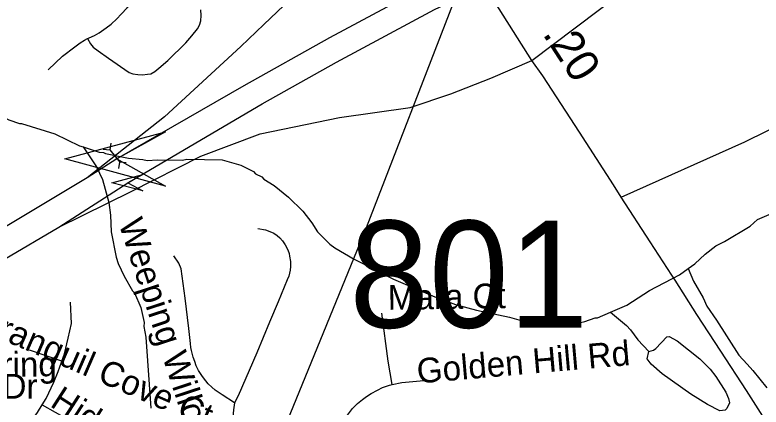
# Model space of a CAD drawing. Extents: x 1383679 to 1536984, y 460658 to 651027.
# Drawn here: x 1487074 to 1489932, y 494961 to 496464 of the extents above; entities that cross this region are included whole.
import ezdxf

# ---------------------------------------------------------------- set-up
doc = ezdxf.new("R2010")
doc.units = 0
for name, color, linetype in [('Exist Hydrographic Misc Water Feature', 7, 'Continuous'), ('Exist Road Non-System Type 51', 7, 'Continuous'), ('Exist Road Non-System Type 51 Label', 7, 'Continuous'), ('Exist Road Primary Interstate Divided Center Attributed', 7, 'Continuous'), ('Exist Road Primary Interstate Ramp 1 Lane Attributed', 7, 'Continuous'), ('Exist Road Primary Interstate Structure Ovrhead Sign Attributed CELL', 7, 'Continuous'), ('Exist Road Secondary Mileage Hundredths English Label', 7, 'Continuous'), ('Exist Road Secondary Structure Culvert Attributed CELL', 7, 'Continuous'), ('Exist Road Secondary Structure Culvert CELL', 7, 'Continuous'), ('Exist Road Secondary Structure Standard Bridge Number Label', 7, 'Continuous'), ('Exist Road Secondary Type 51 Attributed', 7, 'Continuous'), ('Exist Utilities Electrical Transmission Line', 7, 'Continuous')]:
    doc.layers.add(name, color=color, linetype=linetype)

msp = doc.modelspace()

# ---------------------------------------------------------------- linework, layer by layer
at = {"layer": 'Exist Hydrographic Misc Water Feature'}
for points in [[(1486859, 496411), (1486864.6, 496363.7), (1486918.9, 496170.6), (1486926.6, 496154.5), (1486944.2, 496130.2), (1486967.7, 496107.7), (1486985.4, 496093.3), (1487050.8, 496062.1), (1487090.6, 496047.3), (1487098.6, 496047.1), (1487225.8, 496008.6), (1487321, 495962.7), (1487335.4, 495958.4)], [(1487335.4, 495958.4), (1487396.4, 495937.2), (1487412.4, 495936.9), (1487420.4, 495932.8), (1487508.1, 495915), (1487564, 495909.9), (1487579.9, 495905.6), (1487620, 495908.8), (1487715.9, 495906.9), (1487732, 495910.6), (1487868, 495907.9), (1487939.5, 495888.5), (1487987.1, 495863.6), (1487995, 495855.4), (1488018.7, 495842.9), (1488026.6, 495834.8), (1488066, 495810), (1488121.2, 495764.9), (1488176.3, 495711.8), (1488211.3, 495667.1), (1488232.8, 495632.7), (1488279.8, 495585.8), (1488299.5, 495571.4), (1488372.7, 495527.9), (1488523.2, 495450.9), (1488681.9, 495383.8), (1488761.4, 495354.3), (1488841, 495332.7), (1488968.5, 495306.2), (1489040, 495284.8), (1489080, 495280), (1489087.9, 495275.8), (1489111.9, 495275.3), (1489119.8, 495271.2), (1489191.9, 495273.8), (1489256.2, 495288.5), (1489296.5, 495303.7), (1489304.5, 495303.5), (1489354.5, 495324.7)], [(1487335.4, 495958.4), (1487385.4, 495881.5), (1487408.5, 495833), (1487432.8, 495744.5), (1487439.9, 495696.4), (1487442.7, 495632.3), (1487460.8, 495536), (1487468.4, 495511.8), (1487491.5, 495463.4), (1487524.4, 495406.7), (1487532.2, 495398.6), (1487555.2, 495342.1), (1487568.1, 495285.9), (1487567.8, 495269.9), (1487574.9, 495229.7), (1487593.8, 494957.4)], [(1489652.7, 495491.6), (1489678.4, 495510.2), (1489717.1, 495547.4), (1489757.7, 495578.5), (1489792.1, 495595.9), (1489889.2, 495653.9), (1489917.7, 495679.4), (1489972.1, 495702.3), (1490028.6, 495730.8), (1490032.6, 495729.1), (1490089.6, 495784), (1490154.3, 495816.7), (1490234.8, 495879.5)], [(1489354.5, 495324.7), (1489417.3, 495351.3), (1489504.5, 495407.6), (1489619.6, 495467.3), (1489652.7, 495491.6)], [(1489652.7, 495491.6), (1489673.1, 495444.2), (1489709.9, 495379.5), (1489723.3, 495347.2), (1489760.3, 495294.5), (1489846.5, 495160.6), (1489878.1, 495125.7), (1489900.6, 495101.7), (1489953.3, 495034.7)], [(1489354.5, 495324.7), (1489415.9, 495273.3), (1489431.6, 495257), (1489458.9, 495218.5), (1489502, 495173.6)], [(1489502, 495173.6), (1489520.1, 495179.3), (1489528.2, 495185.1), (1489571, 495230.3), (1489579.1, 495232.1), (1489610.8, 495215.5), (1489697.4, 495145.8), (1489736.7, 495107), (1489758.1, 495078.6), (1489797, 495017.8), (1489806.5, 494993.6), (1489810.2, 494977.5), (1489799.9, 494955.7), (1489793.7, 494949.9), (1489773.6, 494946.3), (1489726.1, 494971.2), (1489662.9, 495010.4), (1489552.4, 495088.6), (1489511, 495125.5), (1489495.5, 495145.8), (1489502, 495173.6)]]:
    msp.add_lwpolyline(points, dxfattribs=at)
at = {"layer": 'Exist Road Non-System Type 51'}
for p, q in [((1487253.7, 495136.9), (1487129.7, 495179.8)), ((1487178.1, 494970.4), (1487277.9, 494913.1))]:
    msp.add_line(p, q, dxfattribs=at)
for points in [[(1487351.1, 496372.9), (1487357.8, 496376.2), (1487377.8, 496385.2), (1487396, 496394.4), (1487423.4, 496413.8), (1487441.6, 496428.4), (1487463.4, 496448.4), (1487481, 496466.7), (1487503.5, 496490.3), (1487519.4, 496508), (1487553.9, 496547.5), (1487570.9, 496566.9), (1487581.2, 496582.7), (1487589.1, 496600.9), (1487592.9, 496615.5), (1487597.1, 496636.2), (1487600.1, 496654.4), (1487600.1, 496664.8)], [(1487351.1, 496372.9), (1487363.4, 496352.6), (1487373.1, 496340), (1487392.6, 496325.7), (1487431.6, 496298.1), (1487511.2, 496243.1), (1487525, 496237.9), (1487543.9, 496235.1), (1487562.2, 496233.9), (1487581.8, 496236.2), (1487594.4, 496238.5), (1487609.9, 496246.5), (1487625.2, 496259.2), (1487659.1, 496288.9), (1487727.9, 496356.6), (1487751.4, 496383.5), (1487772.6, 496410.5), (1487780, 496424.8), (1487785.1, 496440.8), (1487787.5, 496460.9), (1487785.8, 496483.2)], [(1487201, 496252.8), (1487256.2, 496305.1), (1487303.6, 496341.5), (1487323.6, 496356.8), (1487339.5, 496367.1), (1487351.1, 496372.9)], [(1488004, 495645.5), (1488033, 495639.9), (1488050.1, 495633.8), (1488065.5, 495627.1), (1488078.1, 495618.7), (1488088.7, 495609.5), (1488098.9, 495597.5), (1488108.8, 495583.1), (1488118.8, 495564), (1488123.4, 495550.1), (1488125.7, 495539.3), (1488129, 495519.3), (1488129.4, 495499.8), (1488127.6, 495485.5), (1488122.6, 495463.2), (1488116.4, 495448.7), (1488082.2, 495364.7), (1488048.6, 495286.7), (1487999.7, 495168.8), (1487928.8, 495003.7), (1487914.5, 494977.3)], [(1487914.5, 494977.3), (1487867.1, 495007.6), (1487841, 495026.4), (1487827.8, 495037.1), (1487814.3, 495050.4), (1487804.5, 495062.2), (1487791.6, 495078.2), (1487776.7, 495101), (1487768, 495119.5), (1487762.1, 495135.3), (1487756.9, 495151.9), (1487749.9, 495177.5), (1487747.6, 495189), (1487745.7, 495204.9), (1487739.4, 495262.2), (1487725.5, 495377.9), (1487710.4, 495491.1), (1487701, 495513.1), (1487682.6, 495541.1)], [(1487253.7, 495136.9), (1487263.9, 495164.8), (1487277.2, 495225.7), (1487289.8, 495281.1), (1487286.7, 495363.5)], [(1488518.4, 495047.7), (1488503.7, 495136.8), (1488478.4, 495321)], [(1487178.1, 494970.4), (1487192.7, 494993.9), (1487222.4, 495056.7), (1487239.3, 495097.6), (1487252.4, 495133.2), (1487253.7, 495136.9)], [(1488209.8, 494519.7), (1488236.3, 494568), (1488247.8, 494603.3), (1488260.4, 494660.3), (1488274.4, 494733.1), (1488291.7, 494811.9), (1488298.1, 494836.2), (1488306, 494859.8), (1488314.9, 494880), (1488325.3, 494900.2), (1488339.6, 494920.5), (1488355.4, 494940.7), (1488366.8, 494955.8), (1488386.2, 494975.2), (1488404.4, 494990.3), (1488420.8, 495001.7), (1488438.7, 495013.6), (1488461.9, 495026.2), (1488481.9, 495035.8), (1488508.9, 495045.6), (1488518.4, 495047.7)], [(1488518.4, 495047.7), (1488555.4, 495055.5), (1488625.6, 495062.2), (1488685.2, 495062.9)], [(1486646.4, 494562.5), (1486700.6, 494578.2), (1486741.5, 494594.3), (1486780.6, 494609.2), (1486810.3, 494623.7), (1486850.2, 494645.8), (1486895.5, 494674.1), (1486934.3, 494699.5), (1486966.3, 494723.7), (1487013.9, 494764.6), (1487042.6, 494792.2), (1487068.2, 494818.3), (1487088.5, 494843.3), (1487121.6, 494886.8), (1487159.4, 494940.4), (1487178.1, 494970.4)], [(1487914.5, 494977.3), (1487910.6, 494950.8), (1487908.2, 494921.3), (1487909.5, 494899.7), (1487913.8, 494878.2), (1487923.4, 494854.6), (1487968, 494781.4), (1488014.2, 494707.3), (1488040.4, 494669.4), (1488062.9, 494639.4), (1488087.9, 494612.6), (1488111.1, 494589.4), (1488143.4, 494564), (1488183, 494536.5), (1488209.8, 494519.7)]]:
    msp.add_lwpolyline(points, dxfattribs=at)
at = {"layer": 'Exist Road Primary Interstate Divided Center Attributed'}
for points in [[(1488812, 496662.9), (1488607.8, 496553), (1488279, 496376.2), (1487950.7, 496191.5), (1487464.4, 495911.7), (1487350.6, 495839.1)], [(1487242.1, 495650.2), (1487506.3, 495820.9), (1488021.2, 496122.4), (1488305.7, 496283.1), (1488681, 496483.9), (1488874, 496575.5)], [(1487350.6, 495839.1), (1487018.6, 495639.7), (1486007.6, 494946.3), (1485310.2, 494427.5), (1484818.3, 494037.3), (1484618.2, 493872.4)], [(1484660.5, 493776.5), (1485397.6, 494376.7), (1486182.2, 494954.7), (1487033.4, 495528.4), (1487242.1, 495650.2)]]:
    msp.add_lwpolyline(points, dxfattribs=at)
at = {"layer": 'Exist Road Primary Interstate Ramp 1 Lane Attributed'}
for points in [[(1489052.9, 496289.4), (1489390.5, 496544.6), (1489671.9, 496756.1), (1490216.6, 497142.8), (1490532.7, 497335.3), (1490708.8, 497435.4)], [(1488608.4, 496979.5), (1488452.8, 496829.3), (1488258.4, 496647.4), (1488027.4, 496427.5), (1487939.4, 496342.3), (1487646.4, 496073.1), (1487350.6, 495839.1)], [(1487242.1, 495650.2), (1487518.2, 495786.9), (1487785.9, 495922.2), (1488013.4, 496008.1), (1488317, 496070.3), (1488588, 496108.9), (1488743.8, 496161.2), (1488896.7, 496220.9), (1489052.9, 496289.4)]]:
    msp.add_lwpolyline(points, dxfattribs=at)
at = {"layer": 'Exist Road Primary Interstate Structure Ovrhead Sign Attributed CELL'}
msp.add_lwpolyline([(1487563.1, 495789.4), (1487445.3, 495820.9), (1487563.1, 495852.5), (1487506.3, 495820.9)], close=True, dxfattribs=at)
at = {"layer": 'Exist Road Secondary Structure Culvert Attributed CELL'}
msp.add_lwpolyline([(1487650.8, 495808.1), (1487264.4, 495911.7), (1487650.8, 496015.2), (1487464.4, 495911.7)], close=True, dxfattribs=at)
at = {"layer": 'Exist Road Secondary Structure Culvert CELL'}
for p, q in [((1487440.9, 495972.2), (1487437.3, 495947.1)), ((1487412, 495949.4), (1487437.3, 495947.1)), ((1487437.3, 495947.1), (1487474.8, 495899.7)), ((1487471.2, 495874.6), (1487474.8, 495899.7)), ((1487500.1, 495897.4), (1487474.8, 495899.7))]:
    msp.add_line(p, q, dxfattribs=at)
at = {"layer": 'Exist Road Secondary Type 51 Attributed'}
for points in [[(1489052.9, 496289.4), (1488874, 496575.5)], [(1489396.2, 495766), (1489869.7, 495976.8), (1490558.8, 496317.5)], [(1489396.2, 495766), (1489366.2, 495812.5), (1489235.8, 496013.8), (1489095.1, 496230.8), (1489052.9, 496289.4)], [(1491350.5, 492742.7), (1491301.9, 492818.8), (1491190.2, 492989.5), (1491140.1, 493066), (1491093.9, 493136.5), (1491010.2, 493266.6), (1490922.8, 493404.7), (1490827.3, 493553.1), (1490777.4, 493629.6), (1490718.3, 493721.9), (1490620.6, 493871.7), (1490373.3, 494256), (1490235.7, 494466.2), (1490146.8, 494604.7), (1490050, 494754.2), (1489964.8, 494884.2), (1489876.1, 495024.2), (1489776.9, 495175.9), (1489686.1, 495316.3), (1489602.5, 495447.3), (1489590.2, 495466.2), (1489507.1, 495594.2), (1489396.2, 495766)]]:
    msp.add_lwpolyline(points, dxfattribs=at)
at = {"layer": 'Exist Utilities Electrical Transmission Line'}
msp.add_lwpolyline([(1486239.8, 490359.7), (1486492, 490953.6), (1486799.4, 491620.8), (1487018.4, 492251.2), (1487294.3, 492946.8), (1487548.7, 493556.7), (1487772.2, 494113.1), (1488115.9, 494905.5), (1488420.5, 495648.7), (1488753.4, 496509.4), (1488936.8, 496940.5), (1488957.8, 497002.1), (1489137.5, 497451.3), (1489196, 497604.2), (1489238, 497709.6)], dxfattribs=at)

# ---------------------------------------------------------------- texts
at = {"layer": 'Exist Road Non-System Type 51 Label'}
for s, rotation, p in [('Weeping Willow Ln', 288.1907, (1487469.6, 495666)), ('Mara Ct', 0.8552, (1488502.3, 495333.6)), ('Tranquil Cove Ct', 336.4947, (1486931.9, 495259.1)), ('Golden Hill Rd', 4.9626, (1488617, 495051.6)), ('Whispering', 0.7442, (1486599.1, 495070.9)), ('Springs Dr', 0.0002, (1486560, 494993.6)), ('Hidden Trail Ct', 327.2642, (1487204.1, 494966.4))]:
    msp.add_text(s, height=95, rotation=rotation, dxfattribs=at).set_placement(p)
at = {"layer": 'Exist Road Secondary Mileage Hundredths English Label'}
msp.add_text('.20', height=125, rotation=302.9832, dxfattribs=at).set_placement((1489092.6, 496390.9))
at = {"layer": 'Exist Road Secondary Structure Standard Bridge Number Label'}
msp.add_text('801', height=410.1, dxfattribs=at).set_placement((1488354.6, 495265.3))

doc.saveas('drawing.dxf')
